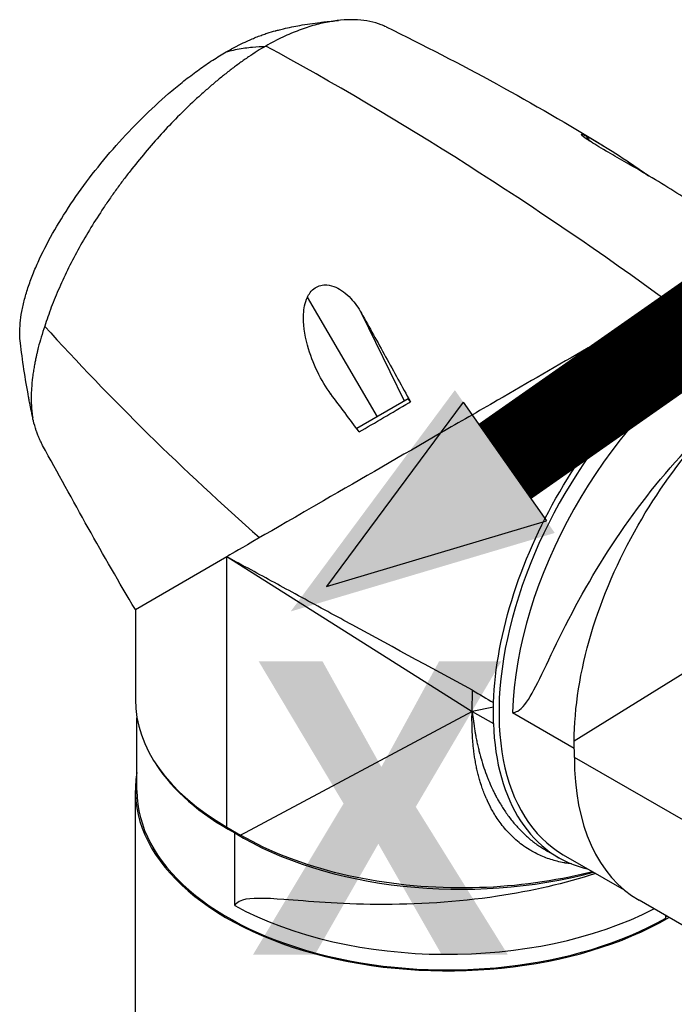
# Model space of a CAD drawing. Header units: millimetres. Extents: x 0 to 7374, y 0 to 4200.
# Tile 644 of 656: x 4590 to 4693, y 3522 to 3676. Entities that reach past the tile are written whole.
import ezdxf

# ---------------------------------------------------------------- set-up
doc = ezdxf.new("R2010")
doc.units = ezdxf.units.MM
doc.header["$LTSCALE"] = 0.2
doc.layers.add('01_Object Line', color=4, linetype='Continuous')
doc.layers.add('14_Mark', color=7, linetype='Continuous', true_color=0xe03c31)
doc.styles.add('Rainbow-5.0 Style', font='malgunsl.ttf')

# ---------------------------------------------------------------- blocks, each defined once
blk = doc.blocks.new('A$C90bc888d')
for p, q in [((115.08, 1844.82), (115.08, 1844.82)), ((116.08, 1845.72), (116.08, 1845.72)), ((176.38, 1837.75), (175.87, 1838.52)), ((108.05, 1837.67), (108.05, 1837.67)), ((196.95, 1817.3), (188.7, 1812.54)), ((143.02, 1794.47), (132.03, 1813.23)), ((188.7, 1812.54), (194.82, 1809.27)), ((147.26, 1796.92), (140.51, 1810.75)), ((147.88, 1797.28), (139.78, 1792.6)), ((105.02, 1764.22), (119.37, 1772.51)), ((119.37, 1772.51), (119.57, 1772.62)), ((119.37, 1730.05), (119.37, 1772.51)), ((119.37, 1772.51), (157.9, 1748.21)), ((105.02, 1764.22), (105.02, 1750.05)), ((208.95, 1765.27), (173.94, 1743.52)), ((157.9, 1748.21), (157.97, 1751.52)), ((161.25, 1748.87), (157.9, 1748.21)), ((161.25, 1748.87), (161.27, 1749.58)), ((161.25, 1746.31), (161.25, 1748.87)), ((105.27, 1735.76), (105.27, 1747.2)), ((157.9, 1748.21), (122.28, 1729.15)), ((157.9, 1748.21), (161.25, 1746.31)), ((164.25, 1748.04), (173.95, 1742.44)), ((173.96, 1740.99), (173.94, 1743.52)), ((210.73, 1719.76), (173.96, 1740.99)), ((105.02, 1583.54), (105.02, 1735.76)), ((119.37, 1730.05), (121.55, 1728.76)), ((120.62, 1717.71), (120.62, 1729.14)), ((122.28, 1729.15), (121.55, 1728.76)), ((171.63, 1725.17), (169.79, 1726.21)), ((172.21, 1725.71), (181.76, 1720.2)), ((196.38, 1711.47), (184.11, 1718.56)), ((188.31, 1715.76), (188.31, 1716.13)), ((188.49, 1716.03), (188.31, 1715.92))]:
    blk.add_line(p, q)
for centre, major_axis, ratio, start_param, end_param in [((153.78, 1753.08), (-165.25, 123.51), 0.332245, 4.749409, 5.122586), ((122.01, 1800.35), (-61.18, 58.87), 0.195451, 1.231078, 1.797114), ((196.59, 1767.93), (-24.37, -42.22), 0.57735, 3.933072, 6.283185), ((198.71, 1766.71), (24.38, 42.22), 0.57735, 0.855263, 2.32542), ((131.69, 1799.28), (-41.8, 55.66), 0.035701, 4.555972, 4.663477), ((185.04, 1807.65), (-1425.6, 774.57), 0.03837, 1.545573, 1.547616), ((154.02, 1749.64), (-48.75, 0), 0.57735, 5.429404, 5.429433), ((154.02, 1749.64), (-48.75, 0), 0.57735, 5.423491, 5.423514), ((154.02, 1750.05), (-49, 0), 0.57735, 0, 0.785398), ((196.23, 1768.14), (-24.76, -42.88), 0.57735, 5.538193, 6.45878), ((208.61, 1760.99), (-24.5, -42.44), 0.57735, 5.497787, 6.283185), ((154.02, 1749.64), (-48.75, 0), 0.57735, 0.354621, 0.816172), ((154.02, 1735.76), (-49, 0), 0.57735, 6.182127, 8.643534), ((154.02, 1735.76), (-48.75, 0), 0.57735, 0, 2.351066), ((194.53, 1768.76), (-28.23, -41.88), 0.556823, 5.940531, 5.993385), ((192.06, 1770.53), (-21.06, -44.94), 0.603641, 5.890887, 5.942098), ((156.14, 1748.42), (48.75, 0), 0.57735, 3.896217, 5.15375), ((154.02, 1750.05), (-43.5, 0), 0.57735, 1.884916, 1.884922), ((154.02, 1738.21), (-48.75, 0), 0.57735, 0.816172, 2.2988)]:
    blk.add_ellipse(centre, major_axis=major_axis, ratio=ratio, start_param=start_param, end_param=end_param)
for points, knots in [([(144.39, 1855.68), (144.14, 1855.8), (143.89, 1855.91), (142.5, 1856.44), (141.26, 1856.7), (138.55, 1856.87), (137.1, 1856.77), (134.8, 1856.37), (134.01, 1856.19), (132.39, 1855.74), (131.57, 1855.47), (129.89, 1854.84), (129.03, 1854.48), (127.29, 1853.66), (126.4, 1853.2), (125.5, 1852.67)], [123.094142, 123.094142, 123.094142, 123.094142, 125.198061, 125.198061, 134.243774, 134.243774, 143.289488, 143.289488, 147.812345, 147.812345, 152.335202, 152.335202, 156.858059, 156.858059, 161.380916, 161.380916, 161.380916, 161.380916]), ([(127.05, 1855.08), (127.05, 1855.08), (127.05, 1855.08), (127.05, 1855.08), (127.05, 1855.08), (127.05, 1855.08), (127.05, 1855.08), (127.05, 1855.08), (127.05, 1855.08), (127.05, 1855.08), (127.05, 1855.08), (127.06, 1855.09), (127.06, 1855.09), (127.06, 1855.09), (127.06, 1855.09), (127.08, 1855.09), (127.09, 1855.09), (127.13, 1855.1), (127.16, 1855.11), (127.28, 1855.14), (127.38, 1855.17), (127.75, 1855.26), (128.02, 1855.33), (129.14, 1855.59), (129.99, 1855.77), (131.9, 1856.11), (132.97, 1856.27), (134.17, 1856.41), (134.3, 1856.42), (134.48, 1856.44), (134.53, 1856.44), (134.6, 1856.45), (134.62, 1856.45), (134.64, 1856.46), (134.65, 1856.46), (134.66, 1856.46), (134.66, 1856.46), (134.68, 1856.46), (134.68, 1856.46), (134.72, 1856.46), (134.74, 1856.47), (134.85, 1856.48), (134.93, 1856.48), (135.27, 1856.52), (135.52, 1856.55), (136.15, 1856.61), (136.53, 1856.66), (136.92, 1856.7)], [0, 0, 0, 0, 0.00005, 0.00005, 0.000088, 0.000088, 0.000107, 0.000107, 0.000147, 0.000147, 0.000267, 0.000267, 0.000627, 0.000627, 0.001707, 0.001707, 0.004947, 0.004947, 0.014667, 0.014667, 0.043827, 0.043827, 0.131312, 0.131312, 0.393869, 0.393869, 0.719901, 0.719901, 0.759865, 0.759865, 0.774852, 0.774852, 0.780472, 0.780472, 0.782579, 0.782579, 0.782974, 0.782974, 0.787322, 0.787322, 0.800366, 0.800366, 0.839499, 0.839499, 0.956905, 0.956905, 1.130429, 1.130429, 1.130429, 1.130429]), ([(119.26, 1851.75), (119.82, 1852.07), (120.38, 1852.37), (120.93, 1852.66), (121.07, 1852.73), (121.2, 1852.79), (121.33, 1852.86), (121.75, 1853.07), (122.16, 1853.27), (122.57, 1853.45), (122.83, 1853.57), (123.09, 1853.68), (123.34, 1853.79), (123.62, 1853.91), (123.89, 1854.02), (124.16, 1854.13), (124.43, 1854.23), (124.69, 1854.33), (124.94, 1854.42), (125.2, 1854.52), (125.46, 1854.6), (125.71, 1854.69), (126.16, 1854.84), (126.61, 1854.97), (127.05, 1855.08)], [0, 0, 0, 0, 2.300382, 2.300382, 2.300382, 2.853338, 2.853338, 2.853338, 4.600802, 4.600802, 4.600802, 5.706663, 5.706663, 5.706663, 6.901383, 6.901383, 6.901383, 8.051561, 8.051561, 8.051561, 9.201655, 9.201655, 9.201655, 11.279589, 11.279589, 11.279589, 11.279589]), ([(125.5, 1852.67), (124.6, 1852.15), (123.7, 1851.59), (122.57, 1850.82), (122.34, 1850.66), (121.89, 1850.35), (121.66, 1850.18), (120.98, 1849.69), (120.52, 1849.35), (119.61, 1848.65), (119.16, 1848.29), (118.47, 1847.74), (118.25, 1847.56), (117.79, 1847.18), (117.57, 1847), (117.11, 1846.61), (116.89, 1846.42), (116.44, 1846.03), (116.21, 1845.83), (115.54, 1845.24), (115.09, 1844.83), (113.75, 1843.6), (112.86, 1842.75), (111.11, 1841), (110.25, 1840.1), (108.55, 1838.25), (107.71, 1837.31), (106.07, 1835.38), (105.27, 1834.4), (104.09, 1832.91), (103.7, 1832.41), (102.94, 1831.4), (102.56, 1830.89), (101.82, 1829.87), (101.46, 1829.36), (100.74, 1828.33), (100.39, 1827.81), (99.34, 1826.25), (98.68, 1825.21), (97.39, 1823.11), (96.78, 1822.05), (95.03, 1818.9), (93.99, 1816.8), (92.63, 1813.7), (92.21, 1812.68), (91.44, 1810.66), (91.09, 1809.67), (90.78, 1808.69)], [0.040594, 0.040594, 0.040594, 0.040594, 4.522911, 4.522911, 5.653639, 5.653639, 6.784367, 6.784367, 9.045822, 9.045822, 11.307278, 11.307278, 12.438006, 12.438006, 13.568733, 13.568733, 14.699461, 14.699461, 15.830189, 15.830189, 18.091644, 18.091644, 22.614556, 22.614556, 27.137467, 27.137467, 31.660378, 31.660378, 36.183289, 36.183289, 38.444745, 38.444745, 40.7062, 40.7062, 42.967656, 42.967656, 45.229111, 45.229111, 49.752022, 49.752022, 54.274933, 54.274933, 63.320756, 63.320756, 67.843667, 67.843667, 72.366578, 72.366578, 72.366578, 72.366578]), ([(119.26, 1851.75), (119.65, 1851.86), (120.04, 1851.96), (120.83, 1852.14), (121.22, 1852.22), (122.03, 1852.35), (122.43, 1852.41), (123.02, 1852.47), (123.19, 1852.49), (123.38, 1852.5), (123.39, 1852.5), (123.41, 1852.5), (124.1, 1852.56), (124.79, 1852.61), (125.5, 1852.67)], [0, 0, 0, 0, 1.186356, 1.186356, 2.372414, 2.372414, 3.558769, 3.558769, 4.06143, 4.06143, 4.102045, 4.102045, 4.102045, 6.098639, 6.098639, 6.098639, 6.098639]), ([(86.96, 1806.02), (86.91, 1806.49), (86.87, 1806.97), (86.87, 1807.48), (86.86, 1808.57), (86.96, 1809.75), (87.19, 1811), (87.31, 1811.63), (87.45, 1812.28), (87.63, 1812.94), (87.8, 1813.6), (88.01, 1814.28), (88.24, 1814.98), (88.48, 1815.67), (88.74, 1816.38), (89.03, 1817.09), (89.32, 1817.81), (89.64, 1818.54), (89.99, 1819.28), (90.68, 1820.76), (91.48, 1822.28), (92.36, 1823.82), (93.25, 1825.36), (94.23, 1826.92), (95.29, 1828.47), (96.35, 1830.03), (97.5, 1831.58), (98.7, 1833.11), (99.91, 1834.63), (101.17, 1836.14), (102.49, 1837.6), (103.8, 1839.06), (105.16, 1840.47), (106.55, 1841.82), (107.93, 1843.17), (109.35, 1844.45), (110.77, 1845.66), (111.48, 1846.26), (112.19, 1846.84), (112.9, 1847.4), (113.62, 1847.96), (114.33, 1848.49), (115.04, 1849), (115.75, 1849.51), (116.46, 1850), (117.16, 1850.46), (117.87, 1850.91), (118.57, 1851.35), (119.26, 1851.75)], [-65.369899, -65.369899, -65.369899, -65.369899, -62.730546, -62.730546, -62.730546, -57.027651, -57.027651, -57.027651, -54.176238, -54.176238, -54.176238, -51.32484, -51.32484, -51.32484, -48.473455, -48.473455, -48.473455, -45.622079, -45.622079, -45.622079, -39.919344, -39.919344, -39.919344, -34.216628, -34.216628, -34.216628, -28.513912, -28.513912, -28.513912, -22.811186, -22.811186, -22.811186, -17.109019, -17.109019, -17.109019, -11.406013, -11.406013, -11.406013, -8.554509, -8.554509, -8.554509, -5.703006, -5.703006, -5.703006, -2.851503, -2.851503, -2.851503, 0, 0, 0, 0]), ([(181.77, 1834.56), (180.81, 1835.11), (179.84, 1835.66), (177.86, 1836.82), (176.97, 1837.36), (175.96, 1838.02), (175.64, 1838.25), (175.25, 1838.54), (175.13, 1838.65), (175.01, 1838.78), (175.01, 1838.82), (175.11, 1838.83), (175.23, 1838.8), (175.53, 1838.67), (175.69, 1838.6), (175.87, 1838.52)], [-1.144781, -1.144781, -1.144781, -1.144781, -0.883668, -0.883668, -0.573386, -0.573386, -0.405968, -0.405968, -0.296769, -0.296769, -0.197516, -0.197516, -0.085524, -0.085524, -0.000001, -0.000001, -0.000001, -0.000001]), ([(175.87, 1838.52), (176.15, 1838.38), (176.49, 1838.2), (177.18, 1837.82), (177.54, 1837.61), (179.11, 1836.67), (180.61, 1835.72), (183.35, 1833.89), (184.5, 1833.1), (185.62, 1832.31)], [-1.712711, -1.712711, -1.712711, -1.712711, -1.549377, -1.549377, -1.389159, -1.389159, -0.856328, -0.856328, -0.491055, -0.491055, -0.491055, -0.491055]), ([(196.95, 1825.06), (194.53, 1826.73), (192.08, 1828.34), (187.02, 1831.5), (184.41, 1833.06), (181.77, 1834.56)], [0.010653, 0.010653, 0.010653, 0.010653, 0.898015, 0.898015, 1.819203, 1.819203, 1.819203, 1.819203]), ([(132.03, 1813.23), (132.15, 1813.48), (132.29, 1813.73), (132.69, 1814.26), (132.95, 1814.51), (133.53, 1814.89), (133.82, 1815.02), (134.45, 1815.17), (134.78, 1815.2), (135.59, 1815.14), (136.06, 1815), (137.29, 1814.46), (138.1, 1813.87), (139.49, 1812.37), (140.04, 1811.58), (140.51, 1810.75)], [-1.482191, -1.482191, -1.482191, -1.482191, -1.371443, -1.371443, -1.226736, -1.226736, -1.098203, -1.098203, -0.956654, -0.956654, -0.739767, -0.739767, -0.3377, -0.3377, -0.000001, -0.000001, -0.000001, -0.000001]), ([(188.7, 1812.54), (187.21, 1811.67), (185.62, 1810.75), (181.46, 1808.35), (178.83, 1806.84), (171.43, 1802.56), (166.61, 1799.78), (158.87, 1795.31), (155.89, 1793.59), (146.83, 1788.36), (140.56, 1784.74), (126.13, 1776.41), (120.79, 1773.32), (119.57, 1772.62)], [0.000001, 0.000001, 0.000001, 0.000001, 0.63497, 0.63497, 1.582387, 1.582387, 3.225579, 3.225579, 4.28357, 4.28357, 6.547968, 6.547968, 9.7262, 9.7262, 9.7262, 9.7262]), ([(135.72, 1798.04), (134.21, 1800.06), (132.83, 1802.87), (131.58, 1807.44), (131.35, 1809.12), (131.45, 1811.02), (131.51, 1811.47), (131.69, 1812.36), (131.83, 1812.81), (132.03, 1813.23)], [-1.473314, -1.473314, -1.473314, -1.473314, -0.736759, -0.736759, -0.278482, -0.278482, -0.140582, -0.140582, -0.000001, -0.000001, -0.000001, -0.000001]), ([(140.51, 1810.75), (141.77, 1808.5), (143.04, 1806.21), (145.61, 1801.56), (146.91, 1799.2), (148.21, 1796.81)], [0.000001, 0.000001, 0.000001, 0.000001, 0.909047, 0.909047, 1.818094, 1.818094, 1.818094, 1.818094]), ([(90.78, 1808.69), (90.39, 1807.54), (90.06, 1806.42), (89.76, 1805.27), (89.74, 1805.19), (89.71, 1805.05), (89.69, 1804.97), (89.63, 1804.72), (89.59, 1804.55), (89.53, 1804.28), (89.5, 1804.19), (89.46, 1804), (89.44, 1803.9), (89.4, 1803.71), (89.38, 1803.6), (89.31, 1803.27), (89.26, 1803.03), (89.19, 1802.67), (89.17, 1802.55), (89.1, 1802.16), (89.05, 1801.87), (88.98, 1801.44), (88.96, 1801.3), (88.92, 1800.99), (88.9, 1800.83), (88.8, 1800.07), (88.75, 1799.49), (88.66, 1798.06), (88.65, 1797.25), (88.69, 1796.28), (88.7, 1796.09), (88.72, 1795.76), (88.73, 1795.62), (88.77, 1795.28), (88.79, 1795.08), (88.83, 1794.77), (88.85, 1794.67), (88.87, 1794.49), (88.89, 1794.4), (88.9, 1794.3)], [0.000001, 0.000001, 0.000001, 0.000001, 0.459845, 0.459845, 0.490124, 0.490124, 0.524295, 0.524295, 0.602479, 0.602479, 0.643353, 0.643353, 0.68688, 0.68688, 0.72888, 0.72888, 0.818806, 0.818806, 0.866234, 0.866234, 0.970185, 0.970185, 1.024501, 1.024501, 1.085479, 1.085479, 1.314387, 1.314387, 1.655571, 1.655571, 1.740734, 1.740734, 1.804398, 1.804398, 1.898088, 1.898088, 1.945861, 1.945861, 1.995852, 1.995852, 1.995852, 1.995852]), ([(161.27, 1749.58), (161.45, 1754.98), (162.54, 1760.81), (166.35, 1772.52), (169, 1778.29), (175.4, 1788.93), (179.05, 1793.74), (186.03, 1801.06), (189.2, 1803.81), (193.58, 1806.89), (194.73, 1807.63), (195.88, 1808.31)], [0.000001, 0.000001, 0.000001, 0.000001, 1.945677, 1.945677, 3.843262, 3.843262, 5.660406, 5.660406, 7.035769, 7.035769, 7.520212, 7.520212, 7.520212, 7.520212]), ([(88.9, 1794.3), (88.85, 1794.58), (88.79, 1794.85), (88.74, 1795.13), (88.72, 1795.2), (88.71, 1795.27), (88.69, 1795.34), (88.69, 1795.37), (88.68, 1795.4), (88.68, 1795.43), (88.59, 1795.82), (88.52, 1796.21), (88.44, 1796.6), (88.39, 1796.83), (88.35, 1797.07), (88.3, 1797.3), (88.3, 1797.33), (88.29, 1797.36), (88.29, 1797.38), (88.28, 1797.44), (88.27, 1797.5), (88.26, 1797.56)], [6.328671, 6.328671, 6.328671, 6.328671, 7.371562, 7.371562, 7.371562, 7.632133, 7.632133, 7.632133, 7.740064, 7.740064, 7.740064, 9.208293, 9.208293, 9.208293, 10.094068, 10.094068, 10.094068, 10.193732, 10.193732, 10.193732, 10.414172, 10.414172, 10.414172, 10.414172]), ([(140.16, 1792.08), (142.68, 1793.56), (145.29, 1795.1), (147.98, 1796.68), (148.06, 1796.72), (148.13, 1796.76), (148.21, 1796.81)], [0.217865, 0.217865, 0.217865, 0.217865, 10.0085, 10.0085, 10.0085, 10.282495, 10.282495, 10.282495, 10.282495]), ([(148.21, 1796.81), (148.15, 1796.89), (148.1, 1796.97), (147.99, 1797.12), (147.93, 1797.2), (147.88, 1797.28)], [-0.1136951, -0.1136951, -0.1136951, -0.1136951, -0.0567265, -0.0567265, 0, 0, 0, 0]), ([(90.46, 1789.98), (90.38, 1790.12), (90.31, 1790.27), (90.1, 1790.7), (89.98, 1790.95), (89.8, 1791.39), (89.73, 1791.56), (89.62, 1791.83), (89.59, 1791.93), (89.54, 1792.07), (89.52, 1792.12), (89.44, 1792.33), (89.38, 1792.5), (89.29, 1792.81), (89.25, 1792.94), (89.03, 1793.67), (88.95, 1794.06), (88.9, 1794.3)], [-0.4591688, -0.4591688, -0.4591688, -0.4591688, -0.3947046, -0.3947046, -0.3216536, -0.3216536, -0.2755771, -0.2755771, -0.2486641, -0.2486641, -0.2363497, -0.2363497, -0.1896098, -0.1896098, -0.1550181, -0.1550181, -0.0000002, -0.0000002, -0.0000002, -0.0000002]), ([(164.25, 1748.04), (164.56, 1748.04), (164.83, 1748.13), (165.81, 1748.69), (166.53, 1749.66), (168.84, 1753.76), (170.69, 1758.15), (176.33, 1768.84), (179.52, 1774.1), (186.89, 1784.21), (190.98, 1788.95), (195.58, 1793.33), (195.85, 1793.59), (196.13, 1793.85)], [-8.94703, -8.94703, -8.94703, -8.94703, -8.612825, -8.612825, -7.578889, -7.578889, -5.56052, -5.56052, -3.724621, -3.724621, -1.874152, -1.874152, -1.756743, -1.756743, -1.756743, -1.756743]), ([(173.94, 1743.52), (173.95, 1748.79), (174.85, 1754.53), (178.32, 1766.16), (180.83, 1771.96), (186.92, 1782.6), (190.39, 1787.42), (194.83, 1792.37), (195.48, 1793.06), (196.13, 1793.73)], [0, 0, 0, 0, 1.933492, 1.933492, 3.830961, 3.830961, 5.611423, 5.611423, 5.908063, 5.908063, 5.908063, 5.908063]), ([(137.78, 1762.49), (135.06, 1763.97), (132.34, 1765.44), (129.62, 1766.92), (127.17, 1768.26), (124.73, 1769.59), (122.28, 1770.92)], [0.5228095, 0.5228095, 0.5228095, 0.5228095, 0.7343039, 0.7343039, 0.7343039, 0.9245448, 0.9245448, 0.9245448, 0.9245448]), ([(160.1, 1734.6), (160.03, 1734.76), (159.97, 1734.92), (159.9, 1735.09), (159.67, 1735.65), (159.47, 1736.22), (159.28, 1736.82), (159.24, 1736.93), (159.21, 1737.04), (159.18, 1737.15), (159.1, 1737.4), (159.02, 1737.66), (158.95, 1737.92), (158.88, 1738.18), (158.82, 1738.45), (158.75, 1738.72), (158.69, 1738.98), (158.63, 1739.24), (158.57, 1739.51), (158.52, 1739.79), (158.46, 1740.07), (158.41, 1740.35), (158.38, 1740.51), (158.36, 1740.67), (158.33, 1740.83), (158.31, 1740.95), (158.29, 1741.08), (158.27, 1741.2), (158.23, 1741.48), (158.2, 1741.75), (158.16, 1742.03), (158.16, 1742.06), (158.15, 1742.09), (158.15, 1742.12), (158.12, 1742.38), (158.09, 1742.64), (158.07, 1742.91), (158.04, 1743.17), (158.02, 1743.43), (158, 1743.7), (157.99, 1743.84), (157.98, 1743.99), (157.97, 1744.14), (157.96, 1744.3), (157.95, 1744.45), (157.94, 1744.61), (157.93, 1744.79), (157.92, 1744.98), (157.92, 1745.17), (157.91, 1745.36), (157.91, 1745.55), (157.9, 1745.74), (157.9, 1745.93), (157.89, 1746.12), (157.89, 1746.31), (157.89, 1746.34), (157.89, 1746.36), (157.89, 1746.38), (157.89, 1746.45), (157.89, 1746.52), (157.89, 1746.59), (157.88, 1746.66), (157.88, 1746.73), (157.88, 1746.8), (157.88, 1746.87), (157.88, 1746.94), (157.88, 1747), (157.88, 1747.03), (157.88, 1747.06), (157.88, 1747.09), (157.88, 1747.13), (157.88, 1747.17), (157.88, 1747.21), (157.88, 1747.22), (157.88, 1747.22), (157.88, 1747.23), (157.88, 1747.25), (157.88, 1747.27), (157.88, 1747.29), (157.88, 1747.31), (157.88, 1747.33), (157.88, 1747.35), (157.88, 1747.39), (157.88, 1747.44), (157.88, 1747.49), (157.88, 1747.54), (157.89, 1747.6), (157.89, 1747.65), (157.89, 1747.7), (157.89, 1747.74), (157.89, 1747.78), (157.89, 1747.81), (157.89, 1747.84), (157.89, 1747.87), (157.89, 1747.91), (157.89, 1747.95), (157.89, 1747.99), (157.89, 1748.03), (157.89, 1748.06), (157.9, 1748.1), (157.9, 1748.13), (157.9, 1748.17), (157.9, 1748.2), (157.9, 1748.2), (157.9, 1748.21), (157.9, 1748.21)], [0.8707489, 0.8707489, 0.8707489, 0.8707489, 0.8762318, 0.8762318, 0.8762318, 0.8948288, 0.8948288, 0.8948288, 0.8982778, 0.8982778, 0.8982778, 0.9061661, 0.9061661, 0.9061661, 0.9141531, 0.9141531, 0.9141531, 0.9219401, 0.9219401, 0.9219401, 0.9300271, 0.9300271, 0.9300271, 0.9345416, 0.9345416, 0.9345416, 0.938114, 0.938114, 0.938114, 0.9458312, 0.9458312, 0.9458312, 0.9466384, 0.9466384, 0.9466384, 0.9538583, 0.9538583, 0.9538583, 0.9609797, 0.9609797, 0.9609797, 0.964975, 0.964975, 0.964975, 0.9690758, 0.9690758, 0.9690758, 0.9740546, 0.9740546, 0.9740546, 0.9790092, 0.9790092, 0.9790092, 0.9839408, 0.9839408, 0.9839408, 0.9845251, 0.9845251, 0.9845251, 0.9863293, 0.9863293, 0.9863293, 0.9881009, 0.9881009, 0.9881009, 0.9898367, 0.9898367, 0.9898367, 0.9905361, 0.9905361, 0.9905361, 0.9915932, 0.9915932, 0.9915932, 0.9917191, 0.9917191, 0.9917191, 0.9922366, 0.9922366, 0.9922366, 0.9927218, 0.9927218, 0.9927218, 0.9939426, 0.9939426, 0.9939426, 0.995335, 0.995335, 0.995335, 0.9963609, 0.9963609, 0.9963609, 0.9971901, 0.9971901, 0.9971901, 0.9981463, 0.9981463, 0.9981463, 0.9990989, 0.9990989, 0.9990989, 0.9999156, 0.9999156, 0.9999156, 0.9999996, 0.9999996, 0.9999996, 0.9999996]), ([(157.9, 1748.21), (157.9, 1748.19), (157.9, 1748.17), (157.91, 1748.12), (157.91, 1748.1), (157.91, 1748.07), (157.91, 1748.07), (157.92, 1748.03), (157.92, 1747.99), (157.94, 1747.91), (157.94, 1747.87), (157.95, 1747.78), (157.96, 1747.72), (157.98, 1747.62), (157.98, 1747.59), (157.99, 1747.53), (158, 1747.5), (158, 1747.45), (158.01, 1747.42), (158.02, 1747.36), (158.02, 1747.33), (158.03, 1747.29), (158.03, 1747.28), (158.04, 1747.24), (158.04, 1747.23), (158.04, 1747.22), (158.04, 1747.21), (158.04, 1747.21), (158.04, 1747.21), (158.04, 1747.2), (158.04, 1747.2), (158.05, 1747.18), (158.05, 1747.16), (158.06, 1747.11), (158.06, 1747.08), (158.07, 1747.02), (158.07, 1746.99), (158.08, 1746.94), (158.08, 1746.93), (158.09, 1746.88), (158.09, 1746.85), (158.1, 1746.8), (158.1, 1746.79), (158.11, 1746.74), (158.11, 1746.69), (158.12, 1746.61), (158.13, 1746.57), (158.14, 1746.47), (158.15, 1746.41), (158.16, 1746.31), (158.17, 1746.28), (158.19, 1746.09), (158.21, 1745.94), (158.25, 1745.66), (158.28, 1745.53), (158.31, 1745.28), (158.33, 1745.17), (158.35, 1745.06), (158.35, 1745.04), (158.37, 1744.93), (158.39, 1744.84), (158.41, 1744.71), (158.42, 1744.67), (158.43, 1744.58), (158.44, 1744.53), (158.45, 1744.46), (158.46, 1744.44), (158.46, 1744.41), (158.46, 1744.41), (158.47, 1744.4), (158.47, 1744.39), (158.47, 1744.38), (158.47, 1744.37), (158.52, 1744.09), (158.57, 1743.82), (158.68, 1743.3), (158.74, 1743.05), (158.82, 1742.66), (158.86, 1742.51), (158.95, 1742.14), (159, 1741.92), (159.07, 1741.65), (159.09, 1741.59), (159.14, 1741.4), (159.17, 1741.27), (159.22, 1741.11), (159.23, 1741.08), (159.25, 1741.01), (159.25, 1740.97), (159.27, 1740.91), (159.28, 1740.87), (159.3, 1740.82), (159.3, 1740.81), (159.45, 1740.29), (159.6, 1739.8), (159.92, 1738.85), (160.09, 1738.38), (160.33, 1737.76), (160.4, 1737.59), (160.65, 1736.98), (160.84, 1736.54), (161.07, 1736.05), (161.1, 1735.98), (161.19, 1735.8), (161.24, 1735.7), (161.34, 1735.5), (161.39, 1735.4), (161.49, 1735.2), (161.54, 1735.1), (161.64, 1734.9), (161.7, 1734.8), (161.79, 1734.63), (161.83, 1734.56), (161.98, 1734.28), (162.1, 1734.07), (162.22, 1733.86)], [0.0000008, 0.0000008, 0.0000008, 0.0000008, 0.0009766, 0.0009766, 0.001709, 0.001709, 0.0018463, 0.0018463, 0.0030694, 0.0030694, 0.0039062, 0.0039062, 0.0052721, 0.0052721, 0.0058594, 0.0058594, 0.0063477, 0.0063477, 0.0068359, 0.0068359, 0.0073242, 0.0073242, 0.0075204, 0.0075204, 0.0077263, 0.0077263, 0.0078125, 0.0078125, 0.0080566, 0.0080566, 0.0081711, 0.0081711, 0.0093446, 0.0093446, 0.010458, 0.010458, 0.0113347, 0.0113347, 0.0117187, 0.0117187, 0.0124113, 0.0124113, 0.0126953, 0.0126953, 0.0134551, 0.0134551, 0.0141602, 0.0141602, 0.0151098, 0.0151098, 0.015625, 0.015625, 0.0181096, 0.0181096, 0.0206099, 0.0206099, 0.0231258, 0.0231258, 0.0234375, 0.0234375, 0.0259678, 0.0259678, 0.0273437, 0.0273437, 0.0292969, 0.0292969, 0.0302734, 0.0302734, 0.0307617, 0.0307617, 0.031171, 0.031171, 0.03125, 0.03125, 0.0371353, 0.0371353, 0.0430797, 0.0430797, 0.046875, 0.046875, 0.0528693, 0.0528693, 0.0546875, 0.0546875, 0.0585937, 0.0585937, 0.0598163, 0.0598163, 0.0610438, 0.0610438, 0.0621671, 0.0621671, 0.0625, 0.0625, 0.0756446, 0.0756446, 0.0888929, 0.0888929, 0.09375, 0.09375, 0.1071255, 0.1071255, 0.109375, 0.109375, 0.1127039, 0.1127039, 0.1160552, 0.1160552, 0.1193947, 0.1193947, 0.1226776, 0.1226776, 0.125, 0.125, 0.1319203, 0.1319203, 0.1319203, 0.1319203]), ([(165.77, 1727.24), (165.43, 1727.49), (165.1, 1727.76), (164.78, 1728.04), (164.33, 1728.43), (163.9, 1728.85), (163.49, 1729.3), (163.38, 1729.41), (163.28, 1729.52), (163.18, 1729.63), (162.93, 1729.92), (162.69, 1730.22), (162.46, 1730.53), (162.03, 1731.1), (161.62, 1731.7), (161.25, 1732.33), (161.1, 1732.59), (160.95, 1732.85), (160.81, 1733.12)], [0.76703237, 0.76703237, 0.76703237, 0.76703237, 0.78166492, 0.78166492, 0.78166492, 0.80217571, 0.80217571, 0.80217571, 0.80729248, 0.80729248, 0.80729248, 0.82017378, 0.82017378, 0.82017378, 0.84388821, 0.84388821, 0.84388821, 0.85354484, 0.85354484, 0.85354484, 0.85354484]), ([(163.14, 1732.43), (163.47, 1731.94), (163.82, 1731.46), (164.56, 1730.55), (164.94, 1730.11), (165.75, 1729.27), (166.16, 1728.87), (167.03, 1728.1), (167.48, 1727.74), (168.11, 1727.27), (168.29, 1727.15), (168.47, 1727.03)], [0.14843878, 0.14843878, 0.14843878, 0.14843878, 0.16609416, 0.16609416, 0.18416778, 0.18416778, 0.20249477, 0.20249477, 0.22120797, 0.22120797, 0.22820354, 0.22820354, 0.22820354, 0.22820354]), ([(176.82, 1723.05), (175.62, 1722.74), (174.41, 1722.46), (167.58, 1721.03), (161.67, 1720.45), (149.43, 1720.53), (143.2, 1721.27), (131.48, 1724.08), (126.09, 1726.15), (121.55, 1728.76)], [1.683564, 1.683564, 1.683564, 1.683564, 2.077464, 2.077464, 3.863368, 3.863368, 5.752551, 5.752551, 7.676784, 7.676784, 7.676784, 7.676784]), ([(172.38, 1724.43), (172.36, 1724.43), (172.34, 1724.44), (172.32, 1724.44), (171.61, 1724.57), (170.93, 1724.75), (170.26, 1724.96), (169.58, 1725.18), (168.91, 1725.44), (168.28, 1725.75), (167.97, 1725.89), (167.67, 1726.05), (167.38, 1726.21), (167.21, 1726.3), (167.05, 1726.4), (166.88, 1726.5), (166.5, 1726.73), (166.13, 1726.98), (165.77, 1727.24)], [0.68529916, 0.68529916, 0.68529916, 0.68529916, 0.68591438, 0.68591438, 0.68591438, 0.70942994, 0.70942994, 0.70942994, 0.73353698, 0.73353698, 0.73353698, 0.74513175, 0.74513175, 0.74513175, 0.75166622, 0.75166622, 0.75166622, 0.76703237, 0.76703237, 0.76703237, 0.76703237]), ([(173.53, 1724.26), (173.49, 1724.26), (173.45, 1724.27), (173.41, 1724.27), (173.11, 1724.31), (172.82, 1724.35), (172.53, 1724.4), (172.48, 1724.41), (172.43, 1724.42), (172.38, 1724.43)], [0.67274386, 0.67274386, 0.67274386, 0.67274386, 0.67404774, 0.67404774, 0.67404774, 0.68365729, 0.68365729, 0.68365729, 0.68529916, 0.68529916, 0.68529916, 0.68529916]), ([(177.34, 1722.76), (172.44, 1721.18), (167.22, 1719.99), (155.51, 1718.22), (149.09, 1717.85), (137, 1717.94), (132.09, 1718.4), (125.33, 1718.89), (123.17, 1718.97), (121.5, 1718.46), (121.15, 1718.3), (120.79, 1717.95), (120.7, 1717.84), (120.62, 1717.71)], [-36.942685, -36.942685, -36.942685, -36.942685, -35.309929, -35.309929, -33.353742, -33.353742, -31.403334, -31.403334, -29.820987, -29.820987, -29.383645, -29.383645, -29.217906, -29.217906, -29.217906, -29.217906])]:
    blk.add_open_spline(points, degree=3, knots=knots)
for points in [[(144.39, 1855.68), (156.13, 1849.99), (167.55, 1843.72), (178.61, 1836.96)], [(88.26, 1797.56), (87.74, 1800.36), (87.27, 1803.49), (86.96, 1806.02)], [(105.02, 1764.22), (99.92, 1772.66), (95.21, 1781.34), (90.46, 1789.98)], [(157.97, 1751.52), (151.24, 1755.17), (144.51, 1758.83), (137.78, 1762.49)], [(157.97, 1751.52), (159.07, 1750.87), (160.17, 1750.23), (161.27, 1749.58)], [(168.47, 1727.03), (168.9, 1726.74), (169.34, 1726.46), (169.79, 1726.21)]]:
    blk.add_open_spline(points, degree=3)
blk = doc.blocks.new('A$C2445ef60')
at = {"layer": '14_Mark'}
h = blk.add_hatch(color=256, dxfattribs=at)
h.dxf.hatch_style = 1
h.paths.add_polyline_path([(-77.31, -54.13), (-49.66, -45.91), (-60.12, -30.96)])
for p, q in [((-59.25, -32.21), (-73.57, -51.52)), ((-59.25, -32.21), (-50.53, -44.66)), ((-73.57, -51.52), (-50.53, -44.66))]:
    blk.add_line(p, q, dxfattribs=at)
at = {"layer": '14_Mark', "const_width": 9.6}
blk.add_lwpolyline([(-54.89, -38.43), (0, 0)], dxfattribs=at)
at = {"layer": '14_Mark', "insert": (-81.26, -74.71), "char_height": 30.72, "attachment_point": 4, "style": 'Rainbow-5.0 Style'}
blk.add_mtext('{\\fMalgun Gothic Semilight|b1|i0|c129|p50;X}', dxfattribs=at)

msp = doc.modelspace()

# ---------------------------------------------------------------- block references
at = {"xscale": 1.5, "yscale": 1.5, "zscale": 1.5}
msp.add_blockref('A$C2445ef60', (4748.576, 3664.636), dxfattribs=at)
at = {"layer": '01_Object Line'}
msp.add_blockref('A$C90bc888d', (4503.2, 1819.544), dxfattribs=at)

doc.saveas('drawing.dxf')
